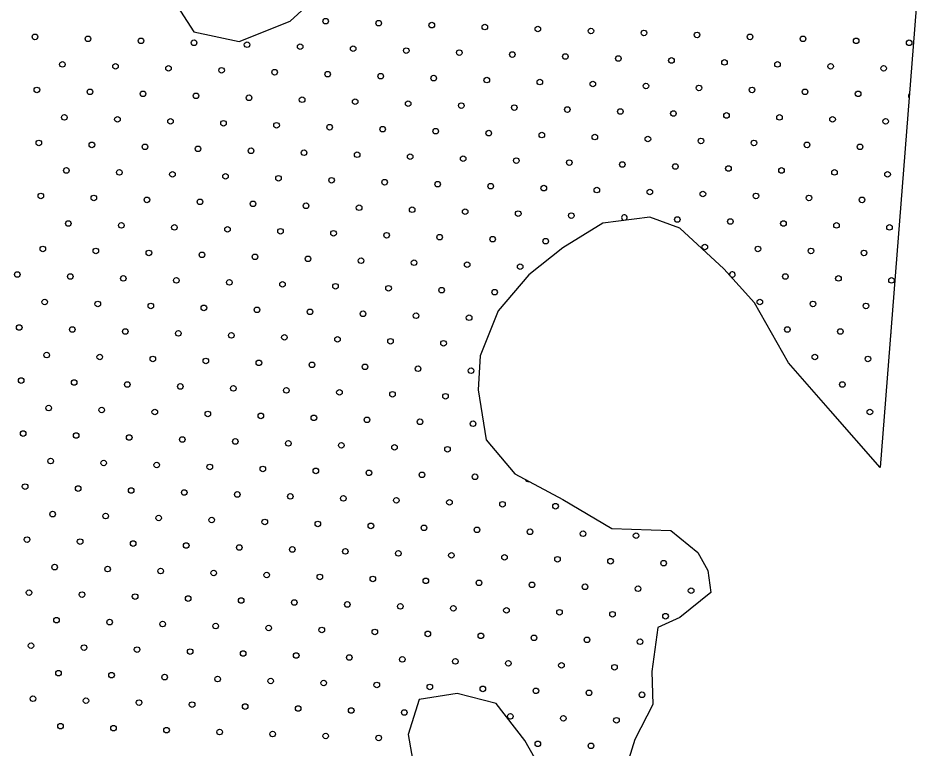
# Model space of a CAD drawing. Extents: x 1612280 to 1883141, y 560852 to 780851.
# Drawn here: x 1812697 to 1816162, y 630521 to 633298 of the extents above; entities that cross this region are included whole.
import ezdxf

# ---------------------------------------------------------------- set-up
doc = ezdxf.new("R2010")
doc.units = 0
doc.layers.add('DESIGN - SCRATCH - User 1', color=7, linetype='Continuous')
doc.layers.add('DESIGN - TRAFFIC CONTROL PERMANENT - Pavement Marking Text', color=7, linetype='Continuous')

msp = doc.modelspace()

# ---------------------------------------------------------------- linework, layer by layer
at = {"layer": 'DESIGN - SCRATCH - User 1'}
for points in [[(1816161.6, 634000.5), (1815973.7, 631590.3)], [(1816161.6, 634000.5), (1815973.7, 631590.3)], [(1813237.9, 633444.5), (1813364.7, 633246.7), (1813536.2, 633209.4), (1813730.1, 633287.8), (1813935.2, 633474.3)], [(1813237.9, 633444.5), (1813364.7, 633246.7), (1813536.2, 633209.4), (1813730.1, 633287.8), (1813935.2, 633474.3)], [(1815973.7, 631590.3), (1815784.4, 631805.9), (1815625, 631988.2), (1815496, 632216), (1815378.3, 632345.1), (1815211.4, 632500.8), (1815097.5, 632542.6), (1814919.1, 632519.8), (1814767.3, 632424.9), (1814638.3, 632322.3), (1814520.6, 632185.6), (1814452.3, 632014.7), (1814444.7, 631885.6), (1814475.1, 631695.7), (1814585.1, 631566.6), (1814767.3, 631467.9), (1814953.3, 631357.8), (1815177.2, 631350.2), (1815279.7, 631266.6), (1815317.6, 631198.3), (1815329, 631114.7), (1815211.4, 631019.8), (1815127.9, 630981.8), (1815105.1, 630814.7), (1815108.9, 630689.4), (1815040.6, 630556.5), (1814995, 630408.4)], [(1815973.7, 631590.3), (1815784.4, 631805.9), (1815625, 631988.2), (1815496, 632216), (1815378.3, 632345.1), (1815211.4, 632500.8), (1815097.5, 632542.6), (1814919.1, 632519.8), (1814767.3, 632424.9), (1814638.3, 632322.3), (1814520.6, 632185.6), (1814452.3, 632014.7), (1814444.7, 631885.6), (1814475.1, 631695.7), (1814585.1, 631566.6), (1814767.3, 631467.9), (1814953.3, 631357.8), (1815177.2, 631350.2), (1815279.7, 631266.6), (1815317.6, 631198.3), (1815329, 631114.7), (1815211.4, 631019.8), (1815127.9, 630981.8), (1815105.1, 630814.7), (1815108.9, 630689.4), (1815040.6, 630556.5), (1814995, 630408.4)], [(1814725.6, 630370.4), (1814623.1, 630552.7), (1814513, 630693.2), (1814365, 630731.2), (1814220.8, 630708.4), (1814179.1, 630575.5), (1814209.4, 630400.8)], [(1814725.6, 630370.4), (1814623.1, 630552.7), (1814513, 630693.2), (1814365, 630731.2), (1814220.8, 630708.4), (1814179.1, 630575.5), (1814209.4, 630400.8)]]:
    msp.add_lwpolyline(points, dxfattribs=at)
at = {"layer": 'DESIGN - TRAFFIC CONTROL PERMANENT - Pavement Marking Text'}
for centre in [(1813865.6, 633287.2), (1813865.6, 633287.2), (1814067.2, 633279.8), (1814067.2, 633279.8), (1814268.8, 633272.3), (1814268.8, 633272.3), (1814470.5, 633264.8), (1814470.5, 633264.8), (1814672.1, 633257.4), (1814672.1, 633257.4), (1814873.7, 633249.9), (1814873.7, 633249.9), (1812760.5, 633227.5), (1812760.5, 633227.5), (1812962.1, 633220), (1812962.1, 633220), (1813163.7, 633212.6), (1813163.7, 633212.6), (1815075.3, 633242.4), (1815075.3, 633242.4), (1815276.9, 633235), (1815276.9, 633235), (1815478.5, 633227.5), (1815478.5, 633227.5), (1815680.1, 633220), (1815680.1, 633220), (1815881.7, 633212.6), (1815881.7, 633212.6), (1813365.3, 633205.1), (1813365.3, 633205.1), (1813566.9, 633197.6), (1813566.9, 633197.6), (1813768.6, 633190.2), (1813768.6, 633190.2), (1813970.2, 633182.7), (1813970.2, 633182.7), (1814171.8, 633175.2), (1814171.8, 633175.2), (1816083.3, 633205.1), (1816083.3, 633205.1), (1814373.4, 633167.8), (1814373.4, 633167.8), (1814575, 633160.3), (1814575, 633160.3), (1814776.6, 633152.8), (1814776.6, 633152.8), (1814978.2, 633145.4), (1814978.2, 633145.4), (1812865, 633123), (1812865, 633123), (1813066.7, 633115.5), (1813066.7, 633115.5), (1813268.3, 633108), (1813268.3, 633108), (1815179.8, 633137.9), (1815179.8, 633137.9), (1815381.4, 633130.4), (1815381.4, 633130.4), (1815583, 633123), (1815583, 633123), (1815784.7, 633115.5), (1815784.7, 633115.5), (1815986.3, 633108), (1815986.3, 633108), (1813469.9, 633100.6), (1813469.9, 633100.6), (1813671.5, 633093.1), (1813671.5, 633093.1), (1813873.1, 633085.6), (1813873.1, 633085.6), (1814074.7, 633078.2), (1814074.7, 633078.2), (1814276.3, 633070.7), (1814276.3, 633070.7), (1814477.9, 633063.2), (1814477.9, 633063.2), (1814679.5, 633055.8), (1814679.5, 633055.8), (1814881.1, 633048.3), (1814881.1, 633048.3), (1815082.8, 633040.8), (1815082.8, 633040.8), (1812768, 633025.9), (1812768, 633025.9), (1812969.6, 633018.4), (1812969.6, 633018.4), (1813171.2, 633011), (1813171.2, 633011), (1813372.8, 633003.5), (1813372.8, 633003.5), (1815284.4, 633033.4), (1815284.4, 633033.4), (1815486, 633025.9), (1815486, 633025.9), (1815687.6, 633018.4), (1815687.6, 633018.4), (1815889.2, 633011), (1815889.2, 633011), (1813574.4, 632996), (1813574.4, 632996), (1813776, 632988.6), (1813776, 632988.6), (1813977.6, 632981.1), (1813977.6, 632981.1), (1814179.2, 632973.6), (1814179.2, 632973.6), (1814380.9, 632966.2), (1814380.9, 632966.2), (1814582.5, 632958.7), (1814582.5, 632958.7), (1814784.1, 632951.2), (1814784.1, 632951.2), (1814985.7, 632943.8), (1814985.7, 632943.8), (1815187.3, 632936.3), (1815187.3, 632936.3), (1812872.5, 632921.4), (1812872.5, 632921.4), (1813074.1, 632913.9), (1813074.1, 632913.9), (1813275.7, 632906.4), (1813275.7, 632906.4), (1813477.3, 632899), (1813477.3, 632899), (1815388.9, 632928.8), (1815388.9, 632928.8), (1815590.5, 632921.4), (1815590.5, 632921.4), (1815792.1, 632913.9), (1815792.1, 632913.9), (1815993.7, 632906.4), (1815993.7, 632906.4), (1813678.9, 632891.5), (1813678.9, 632891.5), (1813880.6, 632884), (1813880.6, 632884), (1814082.2, 632876.6), (1814082.2, 632876.6), (1814283.8, 632869.1), (1814283.8, 632869.1), (1814485.4, 632861.6), (1814485.4, 632861.6), (1814687, 632854.2), (1814687, 632854.2), (1814888.6, 632846.7), (1814888.6, 632846.7), (1815090.2, 632839.2), (1815090.2, 632839.2), (1815291.8, 632831.8), (1815291.8, 632831.8), (1812775.4, 632824.3), (1812775.4, 632824.3), (1812977, 632816.8), (1812977, 632816.8), (1813178.7, 632809.3), (1813178.7, 632809.3), (1813380.3, 632801.9), (1813380.3, 632801.9), (1813581.9, 632794.4), (1813581.9, 632794.4), (1815493.4, 632824.3), (1815493.4, 632824.3), (1815695.1, 632816.8), (1815695.1, 632816.8), (1815896.7, 632809.3), (1815896.7, 632809.3), (1813783.5, 632786.9), (1813783.5, 632786.9), (1813985.1, 632779.5), (1813985.1, 632779.5), (1814186.7, 632772), (1814186.7, 632772), (1814388.3, 632764.5), (1814388.3, 632764.5), (1814589.9, 632757.1), (1814589.9, 632757.1), (1814791.5, 632749.6), (1814791.5, 632749.6), (1814993.1, 632742.1), (1814993.1, 632742.1), (1815194.8, 632734.7), (1815194.8, 632734.7), (1815396.4, 632727.2), (1815396.4, 632727.2), (1812880, 632719.7), (1812880, 632719.7), (1813081.6, 632712.3), (1813081.6, 632712.3), (1813283.2, 632704.8), (1813283.2, 632704.8), (1813484.8, 632697.3), (1813484.8, 632697.3), (1813686.4, 632689.9), (1813686.4, 632689.9), (1815598, 632719.7), (1815598, 632719.7), (1815799.6, 632712.3), (1815799.6, 632712.3), (1816001.2, 632704.8), (1816001.2, 632704.8), (1813888, 632682.4), (1813888, 632682.4), (1814089.6, 632674.9), (1814089.6, 632674.9), (1814291.2, 632667.5), (1814291.2, 632667.5), (1814492.9, 632660), (1814492.9, 632660), (1812782.9, 632622.7), (1812782.9, 632622.7), (1814694.5, 632652.5), (1814694.5, 632652.5), (1814896.1, 632645.1), (1814896.1, 632645.1), (1815097.7, 632637.6), (1815097.7, 632637.6), (1815299.3, 632630.1), (1815299.3, 632630.1), (1815500.9, 632622.7), (1815500.9, 632622.7), (1812984.5, 632615.2), (1812984.5, 632615.2), (1813186.1, 632607.7), (1813186.1, 632607.7), (1813387.7, 632600.3), (1813387.7, 632600.3), (1813589.3, 632592.8), (1813589.3, 632592.8), (1815702.5, 632615.2), (1815702.5, 632615.2), (1815904.1, 632607.7), (1815904.1, 632607.7), (1813791, 632585.3), (1813791, 632585.3), (1813992.6, 632577.9), (1813992.6, 632577.9), (1814194.2, 632570.4), (1814194.2, 632570.4), (1814395.8, 632562.9), (1814395.8, 632562.9), (1814597.4, 632555.5), (1814597.4, 632555.5), (1812887.4, 632518.1), (1812887.4, 632518.1), (1814799, 632548), (1814799, 632548), (1815202.2, 632533.1), (1815202.2, 632533.1), (1815403.8, 632525.6), (1815403.8, 632525.6), (1815605.4, 632518.1), (1815605.4, 632518.1), (1813089.1, 632510.7), (1813089.1, 632510.7), (1813290.7, 632503.2), (1813290.7, 632503.2), (1813492.3, 632495.7), (1813492.3, 632495.7), (1813693.9, 632488.3), (1813693.9, 632488.3), (1815807.1, 632510.7), (1815807.1, 632510.7), (1816008.7, 632503.2), (1816008.7, 632503.2), (1813895.5, 632480.8), (1813895.5, 632480.8), (1814097.1, 632473.3), (1814097.1, 632473.3), (1814298.7, 632465.9), (1814298.7, 632465.9), (1814500.3, 632458.4), (1814500.3, 632458.4), (1814701.9, 632450.9), (1814701.9, 632450.9), (1812790.4, 632421.1), (1812790.4, 632421.1), (1812992, 632413.6), (1812992, 632413.6), (1815306.8, 632428.5), (1815306.8, 632428.5), (1815508.4, 632421.1), (1815508.4, 632421.1), (1815710, 632413.6), (1815710, 632413.6), (1813193.6, 632406.1), (1813193.6, 632406.1), (1813395.2, 632398.7), (1813395.2, 632398.7), (1813596.8, 632391.2), (1813596.8, 632391.2), (1813798.4, 632383.7), (1813798.4, 632383.7), (1815911.6, 632406.1), (1815911.6, 632406.1), (1814000, 632376.3), (1814000, 632376.3), (1814201.6, 632368.8), (1814201.6, 632368.8), (1814403.3, 632361.3), (1814403.3, 632361.3), (1814604.9, 632353.9), (1814604.9, 632353.9), (1812693.3, 632324), (1812693.3, 632324), (1812894.9, 632316.5), (1812894.9, 632316.5), (1813096.5, 632309.1), (1813096.5, 632309.1), (1815612.9, 632316.5), (1815612.9, 632316.5), (1815814.5, 632309.1), (1815814.5, 632309.1), (1813298.1, 632301.6), (1813298.1, 632301.6), (1813499.7, 632294.1), (1813499.7, 632294.1), (1813701.4, 632286.7), (1813701.4, 632286.7), (1813903, 632279.2), (1813903, 632279.2), (1816016.1, 632301.6), (1816016.1, 632301.6), (1814104.6, 632271.7), (1814104.6, 632271.7), (1814306.2, 632264.3), (1814306.2, 632264.3), (1814507.8, 632256.8), (1814507.8, 632256.8), (1812797.8, 632219.5), (1812797.8, 632219.5), (1812999.4, 632212), (1812999.4, 632212), (1813201.1, 632204.5), (1813201.1, 632204.5), (1815515.8, 632219.5), (1815515.8, 632219.5), (1815717.5, 632212), (1815717.5, 632212), (1815919.1, 632204.5), (1815919.1, 632204.5), (1813402.7, 632197.1), (1813402.7, 632197.1), (1813604.3, 632189.6), (1813604.3, 632189.6), (1813805.9, 632182.1), (1813805.9, 632182.1), (1814007.5, 632174.7), (1814007.5, 632174.7), (1814209.1, 632167.2), (1814209.1, 632167.2), (1814410.7, 632159.7), (1814410.7, 632159.7), (1812700.8, 632122.4), (1812700.8, 632122.4), (1812902.4, 632114.9), (1812902.4, 632114.9), (1813104, 632107.4), (1813104, 632107.4), (1815620.4, 632114.9), (1815620.4, 632114.9), (1815822, 632107.4), (1815822, 632107.4), (1813305.6, 632100), (1813305.6, 632100), (1813507.2, 632092.5), (1813507.2, 632092.5), (1813708.8, 632085), (1813708.8, 632085), (1813910.4, 632077.6), (1813910.4, 632077.6), (1814112, 632070.1), (1814112, 632070.1), (1814313.6, 632062.6), (1814313.6, 632062.6), (1812805.3, 632017.8), (1812805.3, 632017.8), (1813006.9, 632010.4), (1813006.9, 632010.4), (1813208.5, 632002.9), (1813208.5, 632002.9), (1815724.9, 632010.4), (1815724.9, 632010.4), (1815926.5, 632002.9), (1815926.5, 632002.9), (1813410.1, 631995.4), (1813410.1, 631995.4), (1813611.7, 631988), (1813611.7, 631988), (1813813.4, 631980.5), (1813813.4, 631980.5), (1814015, 631973), (1814015, 631973), (1814216.6, 631965.6), (1814216.6, 631965.6), (1814418.2, 631958.1), (1814418.2, 631958.1), (1812708.2, 631920.8), (1812708.2, 631920.8), (1812909.8, 631913.3), (1812909.8, 631913.3), (1813111.5, 631905.8), (1813111.5, 631905.8), (1813313.1, 631898.4), (1813313.1, 631898.4), (1815829.5, 631905.8), (1815829.5, 631905.8), (1813514.7, 631890.9), (1813514.7, 631890.9), (1813716.3, 631883.4), (1813716.3, 631883.4), (1813917.9, 631876), (1813917.9, 631876), (1814119.5, 631868.5), (1814119.5, 631868.5), (1814321.1, 631861), (1814321.1, 631861), (1812812.8, 631816.2), (1812812.8, 631816.2), (1813014.4, 631808.8), (1813014.4, 631808.8), (1813216, 631801.3), (1813216, 631801.3), (1813417.6, 631793.8), (1813417.6, 631793.8), (1815934, 631801.3), (1815934, 631801.3), (1813619.2, 631786.4), (1813619.2, 631786.4), (1813820.8, 631778.9), (1813820.8, 631778.9), (1814022.4, 631771.4), (1814022.4, 631771.4), (1814224, 631764), (1814224, 631764), (1814425.7, 631756.5), (1814425.7, 631756.5), (1812715.7, 631719.2), (1812715.7, 631719.2), (1812917.3, 631711.7), (1812917.3, 631711.7), (1813118.9, 631704.2), (1813118.9, 631704.2), (1813320.5, 631696.8), (1813320.5, 631696.8), (1813522.1, 631689.3), (1813522.1, 631689.3), (1813723.8, 631681.8), (1813723.8, 631681.8), (1813925.4, 631674.4), (1813925.4, 631674.4), (1814127, 631666.9), (1814127, 631666.9), (1814328.6, 631659.4), (1814328.6, 631659.4), (1812820.2, 631614.6), (1812820.2, 631614.6), (1813021.8, 631607.2), (1813021.8, 631607.2), (1813223.5, 631599.7), (1813223.5, 631599.7), (1813425.1, 631592.2), (1813425.1, 631592.2), (1813626.7, 631584.8), (1813626.7, 631584.8), (1813828.3, 631577.3), (1813828.3, 631577.3), (1814029.9, 631569.8), (1814029.9, 631569.8), (1814231.5, 631562.4), (1814231.5, 631562.4), (1814433.1, 631554.9), (1814433.1, 631554.9), (1812723.2, 631517.6), (1812723.2, 631517.6), (1812924.8, 631510.1), (1812924.8, 631510.1), (1813126.4, 631502.6), (1813126.4, 631502.6), (1813328, 631495.1), (1813328, 631495.1), (1813529.6, 631487.7), (1813529.6, 631487.7), (1813731.2, 631480.2), (1813731.2, 631480.2), (1813932.8, 631472.7), (1813932.8, 631472.7), (1814134.4, 631465.3), (1814134.4, 631465.3), (1814336, 631457.8), (1814336, 631457.8), (1814537.7, 631450.3), (1814537.7, 631450.3), (1814739.3, 631442.9), (1814739.3, 631442.9), (1812827.7, 631413), (1812827.7, 631413), (1813029.3, 631405.5), (1813029.3, 631405.5), (1813230.9, 631398.1), (1813230.9, 631398.1), (1813432.5, 631390.6), (1813432.5, 631390.6), (1813634.1, 631383.1), (1813634.1, 631383.1), (1813835.8, 631375.7), (1813835.8, 631375.7), (1814037.4, 631368.2), (1814037.4, 631368.2), (1814239, 631360.7), (1814239, 631360.7), (1814440.6, 631353.3), (1814440.6, 631353.3), (1814642.2, 631345.8), (1814642.2, 631345.8), (1814843.8, 631338.3), (1814843.8, 631338.3), (1812730.6, 631315.9), (1812730.6, 631315.9), (1812932.2, 631308.5), (1812932.2, 631308.5), (1815045.4, 631330.9), (1815045.4, 631330.9), (1813133.9, 631301), (1813133.9, 631301), (1813335.5, 631293.5), (1813335.5, 631293.5), (1813537.1, 631286.1), (1813537.1, 631286.1), (1813738.7, 631278.6), (1813738.7, 631278.6), (1813940.3, 631271.1), (1813940.3, 631271.1), (1814141.9, 631263.7), (1814141.9, 631263.7), (1814343.5, 631256.2), (1814343.5, 631256.2), (1814545.1, 631248.7), (1814545.1, 631248.7), (1814746.7, 631241.3), (1814746.7, 631241.3), (1812835.2, 631211.4), (1812835.2, 631211.4), (1813036.8, 631203.9), (1813036.8, 631203.9), (1814948.3, 631233.8), (1814948.3, 631233.8), (1815150, 631226.3), (1815150, 631226.3), (1813238.4, 631196.5), (1813238.4, 631196.5), (1813440, 631189), (1813440, 631189), (1813641.6, 631181.5), (1813641.6, 631181.5), (1813843.2, 631174.1), (1813843.2, 631174.1), (1814044.8, 631166.6), (1814044.8, 631166.6), (1814246.4, 631159.1), (1814246.4, 631159.1), (1814448.1, 631151.7), (1814448.1, 631151.7), (1814649.7, 631144.2), (1814649.7, 631144.2), (1814851.3, 631136.7), (1814851.3, 631136.7), (1812738.1, 631114.3), (1812738.1, 631114.3), (1812939.7, 631106.9), (1812939.7, 631106.9), (1813141.3, 631099.4), (1813141.3, 631099.4), (1815052.9, 631129.3), (1815052.9, 631129.3), (1815254.5, 631121.8), (1815254.5, 631121.8), (1813342.9, 631091.9), (1813342.9, 631091.9), (1813544.5, 631084.5), (1813544.5, 631084.5), (1813746.2, 631077), (1813746.2, 631077), (1813947.8, 631069.5), (1813947.8, 631069.5), (1814149.4, 631062.1), (1814149.4, 631062.1), (1814351, 631054.6), (1814351, 631054.6), (1814552.6, 631047.1), (1814552.6, 631047.1), (1814754.2, 631039.7), (1814754.2, 631039.7), (1814955.8, 631032.2), (1814955.8, 631032.2), (1812842.6, 631009.8), (1812842.6, 631009.8), (1813044.3, 631002.3), (1813044.3, 631002.3), (1813245.9, 630994.9), (1813245.9, 630994.9), (1815157.4, 631024.7), (1815157.4, 631024.7), (1813447.5, 630987.4), (1813447.5, 630987.4), (1813649.1, 630979.9), (1813649.1, 630979.9), (1813850.7, 630972.5), (1813850.7, 630972.5), (1814052.3, 630965), (1814052.3, 630965), (1814253.9, 630957.5), (1814253.9, 630957.5), (1814455.5, 630950.1), (1814455.5, 630950.1), (1814657.1, 630942.6), (1814657.1, 630942.6), (1814858.7, 630935.1), (1814858.7, 630935.1), (1815060.4, 630927.7), (1815060.4, 630927.7), (1812745.6, 630912.7), (1812745.6, 630912.7), (1812947.2, 630905.3), (1812947.2, 630905.3), (1813148.8, 630897.8), (1813148.8, 630897.8), (1813350.4, 630890.3), (1813350.4, 630890.3), (1813552, 630882.9), (1813552, 630882.9), (1813753.6, 630875.4), (1813753.6, 630875.4), (1813955.2, 630867.9), (1813955.2, 630867.9), (1814156.8, 630860.5), (1814156.8, 630860.5), (1814358.5, 630853), (1814358.5, 630853), (1814560.1, 630845.5), (1814560.1, 630845.5), (1814761.7, 630838), (1814761.7, 630838), (1814963.3, 630830.6), (1814963.3, 630830.6), (1812850.1, 630808.2), (1812850.1, 630808.2), (1813051.7, 630800.7), (1813051.7, 630800.7), (1813253.3, 630793.2), (1813253.3, 630793.2), (1813454.9, 630785.8), (1813454.9, 630785.8), (1813656.5, 630778.3), (1813656.5, 630778.3), (1813858.2, 630770.8), (1813858.2, 630770.8), (1814059.8, 630763.4), (1814059.8, 630763.4), (1814261.4, 630755.9), (1814261.4, 630755.9), (1814463, 630748.4), (1814463, 630748.4), (1814664.6, 630741), (1814664.6, 630741), (1814866.2, 630733.5), (1814866.2, 630733.5), (1815067.8, 630726), (1815067.8, 630726), (1812753, 630711.1), (1812753, 630711.1), (1812954.6, 630703.6), (1812954.6, 630703.6), (1813156.3, 630696.2), (1813156.3, 630696.2), (1813357.9, 630688.7), (1813357.9, 630688.7), (1813559.5, 630681.2), (1813559.5, 630681.2), (1813761.1, 630673.8), (1813761.1, 630673.8), (1813962.7, 630666.3), (1813962.7, 630666.3), (1814164.3, 630658.8), (1814164.3, 630658.8), (1814567.5, 630643.9), (1814567.5, 630643.9), (1814769.1, 630636.4), (1814769.1, 630636.4), (1814970.7, 630629), (1814970.7, 630629), (1812857.6, 630606.6), (1812857.6, 630606.6), (1813059.2, 630599.1), (1813059.2, 630599.1), (1813260.8, 630591.6), (1813260.8, 630591.6), (1813462.4, 630584.2), (1813462.4, 630584.2), (1813664, 630576.7), (1813664, 630576.7), (1813865.6, 630569.2), (1813865.6, 630569.2), (1814067.2, 630561.8), (1814067.2, 630561.8), (1814672.1, 630539.4), (1814672.1, 630539.4), (1814873.7, 630531.9), (1814873.7, 630531.9)]:
    msp.add_circle(centre, 10.6, dxfattribs=at)
for centre, start, end in [((1816090.8, 633003.5), 126.4557, 224.628), ((1815000.6, 632540.5), 291.7134, 262.85), ((1815411.3, 632324), 238.5794, 206.1046), ((1816023.6, 632100), 159.4634, 191.6202), ((1814634.7, 631547.4), 191.2311, 291.8538)]:
    msp.add_arc(centre, 10.6, start, end, dxfattribs=at)

doc.saveas('drawing.dxf')
